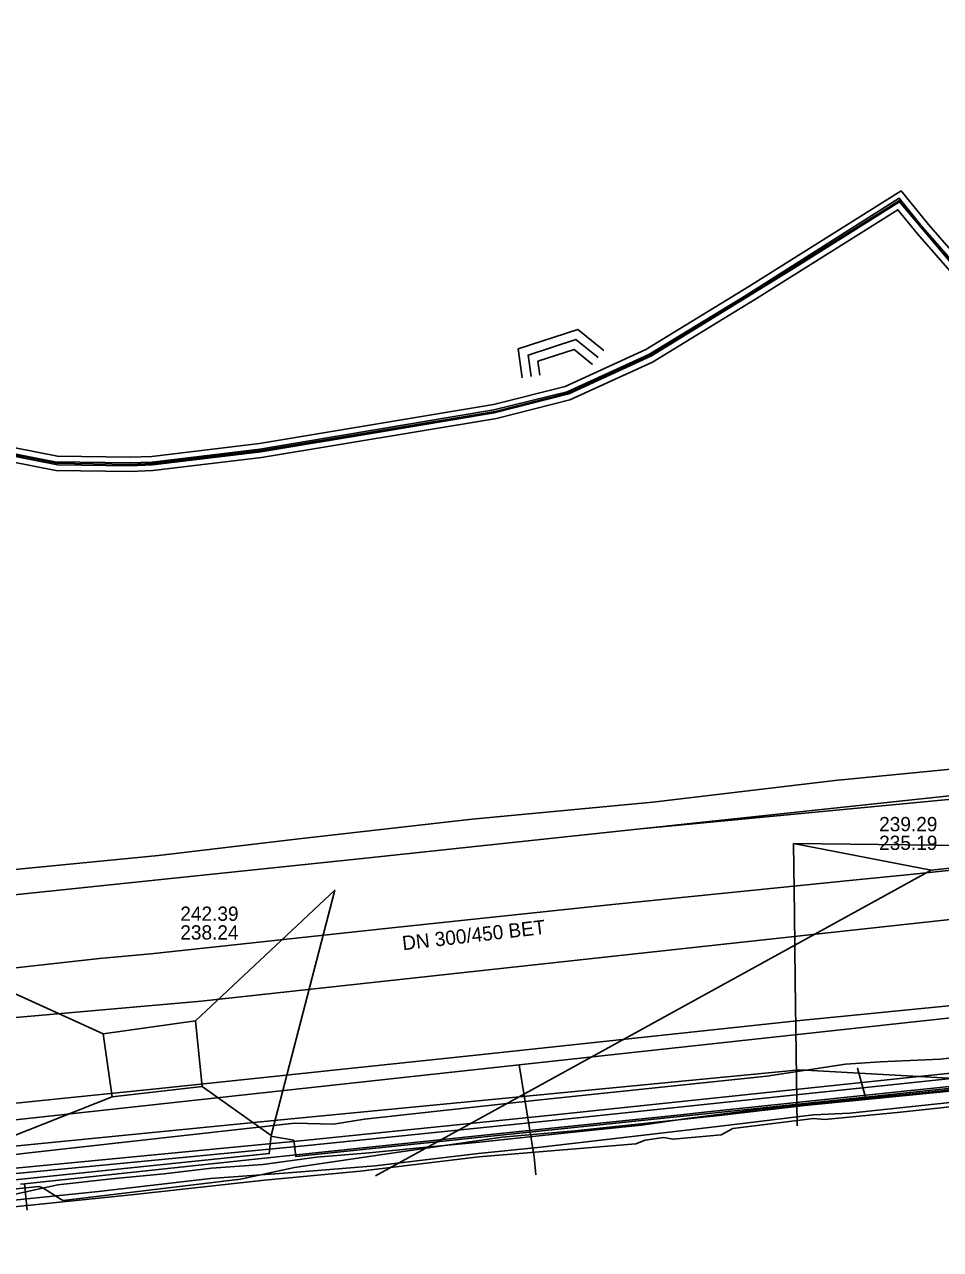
# Model space of a CAD drawing. Extents: x -600309 to -598967, y -1161267 to -1160292.
# Drawn here: x -599250.1 to -599198.7, y -1160445.7 to -1160376.9 of the extents above; entities that cross this region are included whole.
import ezdxf

# ---------------------------------------------------------------- set-up
doc = ezdxf.new("R2010")
doc.units = 0
for name, color, linetype in [('Vrstva 12', 7, 'Continuous'), ('Vrstva 13', 7, 'Continuous'), ('Vrstva 19', 7, 'Continuous'), ('Vrstva 25', 7, 'Continuous'), ('Vrstva 26', 7, 'Continuous'), ('Vrstva 29', 7, 'Continuous'), ('Vrstva 30', 7, 'Continuous'), ('Vrstva 37', 7, 'Continuous'), ('Vrstva 42', 7, 'Continuous'), ('Vrstva 44', 7, 'Continuous'), ('Vrstva 51', 7, 'Continuous'), ('Vrstva 54', 7, 'Continuous'), ('Vrstva 55', 7, 'Continuous'), ('Vrstva 58', 7, 'Continuous'), ('Vrstva 9', 7, 'Continuous')]:
    doc.layers.add(name, color=color, linetype=linetype)

msp = doc.modelspace()

# ---------------------------------------------------------------- linework, layer by layer
at = {"layer": 'Vrstva 12'}
for points in [[(-599215.54, -1160422.07), (-599183.99, -1160418.7), (-599177.99, -1160418.06), (-599168.25, -1160417.02), (-599166.51, -1160416.87)], [(-599191.36, -1160419.77), (-599215.54, -1160422.07)], [(-599259.5, -1160426.7), (-599231.14, -1160423.74), (-599215.54, -1160422.07)], [(-599199.24, -1160436.65), (-599200.53, -1160436.79), (-599211.77, -1160437.96), (-599213.26, -1160438.12)], [(-599197.85, -1160436.5), (-599199.24, -1160436.65)], [(-599213.26, -1160438.12), (-599223.25, -1160439.16), (-599237, -1160440.59), (-599250.13, -1160442)], [(-599250.13, -1160442), (-599250.36, -1160442.02)]]:
    msp.add_lwpolyline(points, dxfattribs=at)
at = {"layer": 'Vrstva 13'}
for points in [[(-599266.29, -1160439), (-599265.75, -1160438.92), (-599254.31, -1160437.84), (-599242.55, -1160436.65), (-599224.43, -1160434.75), (-599206.75, -1160432.86), (-599187.429, -1160430.934), (-599185.94, -1160430.79), (-599176.34, -1160429.72), (-599164.53, -1160428.34), (-599160.25, -1160427.86), (-599155.91, -1160427.47), (-599154.382, -1160427.282)], [(-599149.54, -1160427.41), (-599153.011, -1160427.773), (-599153.26, -1160427.8), (-599160.957, -1160428.64), (-599180.669, -1160430.786), (-599185.884, -1160431.357), (-599187.377, -1160431.521), (-599190.684, -1160431.876), (-599198.113, -1160432.685), (-599222.346, -1160435.322), (-599251.335, -1160438.478), (-599265.5, -1160440.02), (-599266.034, -1160440.08)], [(-599222.346, -1160435.322), (-599221.504, -1160440.487), (-599221.407, -1160441.489)], [(-599250.13, -1160442), (-599249.98, -1160443.49)]]:
    msp.add_lwpolyline(points, dxfattribs=at)
at = {"layer": 'Vrstva 19'}
msp.add_lwpolyline([(-599254.51, -1160430.31), (-599245.92, -1160429.36), (-599243.04, -1160429.08), (-599229.67, -1160427.65), (-599217.1, -1160426.32), (-599203.43, -1160424.93), (-599200.2, -1160424.61), (-599192.59, -1160423.81), (-599191.52, -1160423.69), (-599190.92, -1160423.63), (-599190.43, -1160423.58), (-599189.94, -1160423.53)], dxfattribs=at)
at = {"layer": 'Vrstva 25'}
msp.add_lwpolyline([(-599191.346, -1160396.32), (-599194.404, -1160393.82), (-599197.616, -1160390.754), (-599199.666, -1160388.406), (-599200.989, -1160386.783), (-599209.232, -1160391.952), (-599215.053, -1160395.52), (-599219.636, -1160397.611), (-599223.7, -1160398.633), (-599236.871, -1160400.827), (-599242.951, -1160401.557), (-599244.194, -1160401.609), (-599248.324, -1160401.546), (-599253.382, -1160400.553), (-599257.817, -1160398.049), (-599260.079, -1160396.059), (-599264.436, -1160400.845), (-599269.275, -1160406.227), (-599292.639, -1160384.894), (-599305.234, -1160397.5)], dxfattribs=at)
at = {"layer": 'Vrstva 26'}
for points in [[(-599305.517, -1160397.218), (-599292.651, -1160384.34), (-599269.303, -1160405.66), (-599264.732, -1160400.577), (-599260.11, -1160395.499), (-599257.584, -1160397.721), (-599253.242, -1160400.173), (-599248.282, -1160401.147), (-599244.199, -1160401.209), (-599242.983, -1160401.158), (-599236.928, -1160400.43), (-599223.782, -1160398.241), (-599219.769, -1160397.232), (-599215.242, -1160395.166), (-599209.443, -1160391.612), (-599200.903, -1160386.256), (-599199.361, -1160388.148), (-599197.326, -1160390.477), (-599194.139, -1160393.52), (-599191.092, -1160396.011)], [(-599191.908, -1160396.377), (-599194.669, -1160394.12), (-599197.905, -1160391.031), (-599199.972, -1160388.664), (-599201.076, -1160387.309), (-599209.021, -1160392.292), (-599214.865, -1160395.873), (-599219.504, -1160397.99), (-599223.618, -1160399.025), (-599236.814, -1160401.223), (-599242.918, -1160401.956), (-599244.189, -1160402.01), (-599248.365, -1160401.946), (-599253.522, -1160400.933), (-599258.05, -1160398.377), (-599260.048, -1160396.619), (-599264.139, -1160401.114), (-599269.247, -1160406.795), (-599292.626, -1160385.447), (-599304.951, -1160397.783)]]:
    msp.add_lwpolyline(points, dxfattribs=at)
at = {"layer": 'Vrstva 29'}
msp.add_lwpolyline([(-599217.915, -1160395.605), (-599219.163, -1160394.593), (-599221.845, -1160395.468), (-599221.681, -1160396.673)], dxfattribs=at)
at = {"layer": 'Vrstva 30'}
for points in [[(-599222.176, -1160396.741), (-599222.397, -1160395.122), (-599219.059, -1160394.033), (-599217.601, -1160395.217)], [(-599218.23, -1160395.993), (-599219.267, -1160395.153), (-599221.293, -1160395.814), (-599221.186, -1160396.606)]]:
    msp.add_lwpolyline(points, dxfattribs=at)
at = {"layer": 'Vrstva 37'}
for points in [[(-599197.565, -1160390.718), (-599199.716, -1160388.279), (-599200.998, -1160386.665), (-599209.714, -1160392.178), (-599215.072, -1160395.442), (-599219.659, -1160397.539), (-599223.773, -1160398.552), (-599236.918, -1160400.745), (-599242.954, -1160401.481), (-599244.197, -1160401.529), (-599248.427, -1160401.465), (-599253.361, -1160400.493)], [(-599253.401, -1160400.615), (-599248.279, -1160401.633), (-599244.201, -1160401.693), (-599242.938, -1160401.631), (-599236.849, -1160400.902), (-599230.444, -1160399.839), (-599223.754, -1160398.72), (-599219.564, -1160397.653), (-599214.91, -1160395.516), (-599207.041, -1160390.656), (-599200.984, -1160386.874), (-599197.646, -1160390.813)]]:
    msp.add_lwpolyline(points, dxfattribs=at)
at = {"layer": 'Vrstva 42'}
for points in [[(-599197.57, -1160390.72), (-599199.72, -1160388.28), (-599201, -1160386.67), (-599209.71, -1160392.18), (-599215.07, -1160395.44), (-599219.66, -1160397.54), (-599223.77, -1160398.55), (-599236.92, -1160400.75), (-599242.95, -1160401.48), (-599244.2, -1160401.53), (-599248.43, -1160401.46), (-599253.36, -1160400.49)], [(-599253.4, -1160400.62), (-599248.28, -1160401.63), (-599244.2, -1160401.69), (-599242.94, -1160401.63), (-599236.85, -1160400.9), (-599230.44, -1160399.84), (-599223.75, -1160398.72), (-599219.56, -1160397.65), (-599214.91, -1160395.52), (-599207.04, -1160390.66), (-599200.98, -1160386.87), (-599197.65, -1160390.81)], [(-599251.64, -1160424.44), (-599242.61, -1160423.57), (-599234.72, -1160422.64), (-599224.98, -1160421.52), (-599214.84, -1160420.57), (-599204.62, -1160419.36), (-599194.46, -1160418.36)], [(-599252.6, -1160441.309), (-599234.265, -1160439.551), (-599220.527, -1160438.141), (-599190.459, -1160434.977)], [(-599252.6, -1160441.309), (-599234.265, -1160439.551), (-599220.527, -1160438.141), (-599190.459, -1160434.977)], [(-599252.568, -1160441.607), (-599234.235, -1160439.849), (-599220.495, -1160438.439), (-599190.425, -1160435.275)], [(-599252.568, -1160441.607), (-599234.235, -1160439.849), (-599220.495, -1160438.439), (-599190.425, -1160435.275)], [(-599252.93, -1160443.15), (-599245.98, -1160442.44), (-599239.69, -1160441.7), (-599235.31, -1160441.39), (-599230.443, -1160440.989), (-599224.642, -1160440.292), (-599221.3, -1160439.97), (-599214.39, -1160439.16), (-599210.416, -1160438.699), (-599205.816, -1160438.126), (-599203.78, -1160438.04), (-599195.86, -1160437.19)], [(-599195.02, -1160437.346), (-599200.94, -1160437.987), (-599205.176, -1160438.399), (-599205.815, -1160438.327), (-599210.353, -1160438.893), (-599211.01, -1160439.258), (-599213.701, -1160439.502), (-599214.244, -1160439.402), (-599215.272, -1160439.56), (-599215.799, -1160439.762), (-599224.622, -1160440.491), (-599231.274, -1160441.29), (-599236.655, -1160441.801), (-599243.96, -1160442.604), (-599251.252, -1160443.357)]]:
    msp.add_lwpolyline(points, dxfattribs=at)
at = {"layer": 'Vrstva 44'}
msp.add_lwpolyline([(-599254.39, -1160442.68), (-599249.32, -1160442.16), (-599249.1, -1160442.23), (-599248.08, -1160442.88), (-599247.95, -1160442.93), (-599237.99, -1160441.74), (-599234.97, -1160441.09), (-599230.02, -1160440.35), (-599223.3, -1160439.38), (-599219.23, -1160439.02), (-599211.11, -1160438.17), (-599206.3, -1160437.6), (-599196.83, -1160436.66)], dxfattribs=at)
at = {"layer": 'Vrstva 51'}
msp.add_lwpolyline([(-599251.43, -1160442.75), (-599248.25, -1160442.05), (-599245.24, -1160441.72), (-599242.28, -1160441.45), (-599239.63, -1160441.13), (-599236.74, -1160440.92), (-599233.74, -1160440.51), (-599230.78, -1160440.27), (-599227.95, -1160439.98), (-599224.58, -1160439.67), (-599218.78, -1160439.05), (-599215.48, -1160438.71), (-599212.78, -1160438.31), (-599208.93, -1160437.83), (-599203.94, -1160437.3), (-599200.27, -1160436.95), (-599197.39, -1160436.65)], dxfattribs=at)
at = {"layer": 'Vrstva 54'}
for points in [[(-599169.72, -1160415.27), (-599187.89, -1160423.11), (-599185.46, -1160436.78), (-599206.61, -1160435.61), (-599235.92, -1160438.42), (-599255.65, -1160440.37), (-599278.3, -1160442.74)], [(-599164.13, -1160421.49), (-599168.895, -1160421.191), (-599199.21, -1160424.4), (-599206.941, -1160422.893)], [(-599206.941, -1160422.893), (-599206.89, -1160426.86)], [(-599206.941, -1160422.893), (-599187.89, -1160423.11)], [(-599199.21, -1160424.4), (-599230.42, -1160441.55)], [(-599240.53, -1160432.85), (-599232.709, -1160425.52), (-599236.27, -1160439.29), (-599240.16, -1160436.53)], [(-599206.89, -1160426.86), (-599206.84, -1160430.59)], [(-599257.69, -1160428.141), (-599251.33, -1160434.82), (-599255.57, -1160441.21), (-599245.2, -1160437.11), (-599245.71, -1160433.59), (-599257.69, -1160428.14)], [(-599206.84, -1160430.59), (-599206.73, -1160438.74)], [(-599245.71, -1160433.59), (-599240.53, -1160432.85), (-599240.16, -1160436.53), (-599245.2, -1160437.11)]]:
    msp.add_lwpolyline(points, dxfattribs=at)
at = {"layer": 'Vrstva 55'}
for points in [[(-599158.51, -1160377.27), (-599156.45, -1160376.91), (-599152.68, -1160413.45), (-599153.51, -1160415.11), (-599159.08, -1160416.06), (-599158.61, -1160432.05), (-599158.64, -1160432.34), (-599170.407, -1160433.724), (-599170.576, -1160432.141), (-599170.407, -1160433.724), (-599202.89, -1160437.14), (-599203.343, -1160435.509), (-599202.89, -1160437.14), (-599234.882, -1160440.475), (-599235.01, -1160439.55)], [(-599236.27, -1160439.29), (-599236.38, -1160440.3), (-599259, -1160442.63), (-599260.55, -1160444.42), (-599260.44, -1160445.55), (-599259.84, -1160445.69)], [(-599235.01, -1160439.55), (-599236.32, -1160439.32)]]:
    msp.add_lwpolyline(points, dxfattribs=at)
at = {"layer": 'Vrstva 58'}
msp.add_lwpolyline([(-599180.56, -1160433.2), (-599184.549, -1160433.493), (-599188.02, -1160433.85), (-599198.71, -1160435.01), (-599202.08, -1160435.15), (-599204.03, -1160435.28), (-599208.44, -1160435.95), (-599221.33, -1160437.31), (-599231.04, -1160438.37), (-599232.78, -1160438.66), (-599234.96, -1160438.6), (-599250.03, -1160440.29), (-599252.01, -1160440.53), (-599252.01, -1160440.53), (-599254.004, -1160440.688), (-599255.8, -1160440.83)], dxfattribs=at)
at = {"layer": 'Vrstva 9'}
for p, q in [((-599240.2, -1160431.74), (-599197.08, -1160427.04)), ((-599266.76, -1160434.08), (-599240.2, -1160431.74))]:
    msp.add_line(p, q, dxfattribs=at)

# ---------------------------------------------------------------- texts
at = {"layer": 'Vrstva 12'}
for s, p in [('239.29', (-599202.131, -1160422.205)), ('235.19', (-599202.131, -1160423.255)), ('242.39', (-599241.38, -1160427.236)), ('238.24', (-599241.38, -1160428.286))]:
    msp.add_text(s, height=0.8, dxfattribs=at).set_placement(p)
msp.add_text('DN 300/450 BET', height=0.8, rotation=6.58901, dxfattribs=at).set_placement((-599228.872, -1160428.893))

doc.saveas('drawing.dxf')
